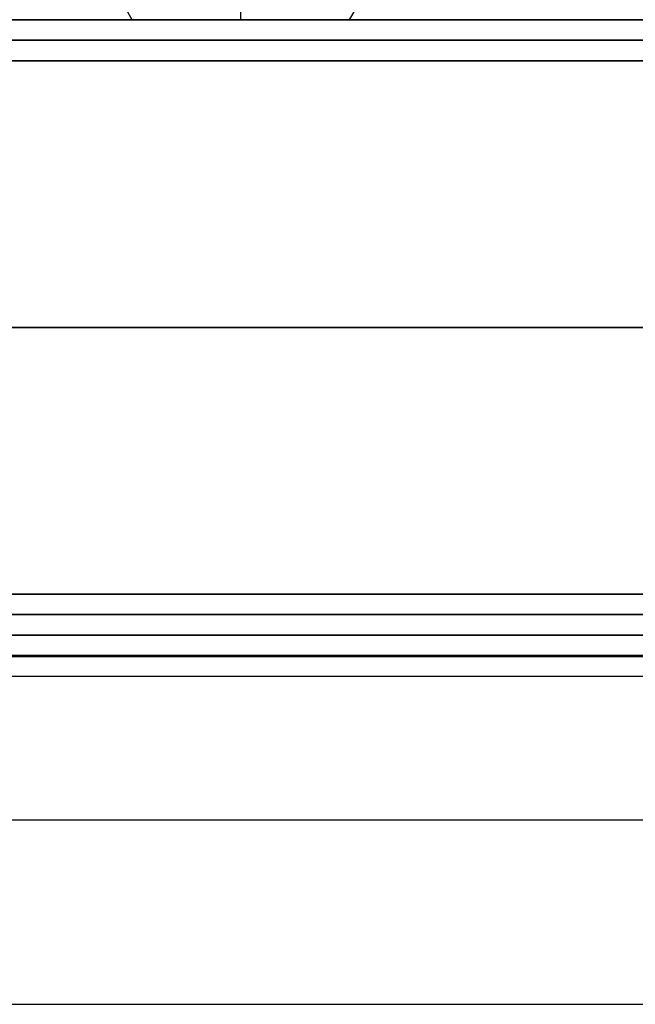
# Model space of a CAD drawing. Header units: millimetres. Extents: x -429 to 422, y -262 to 259.
# Tile 475 of 656: x 135 to 150, y 186 to 210. Entities that reach past the tile are written whole.
import ezdxf

# ---------------------------------------------------------------- set-up
doc = ezdxf.new("R2010")
doc.units = ezdxf.units.MM
doc.layers.add('Default', color=7, linetype='Continuous', true_color=0x000000)
doc.layers.add('Screw', color=7, linetype='Continuous', true_color=0xffffff)

msp = doc.modelspace()

# ---------------------------------------------------------------- linework, layer by layer
at = {"layer": 'Default'}
for p, q in [((-427.127, 210.065, 1342.822), (420.873, 210.065, 1342.822)), ((420.873, 210.065, 772.822), (-427.127, 210.065, 772.822)), ((420.873, 210.065, 1057.822), (-427.127, 210.065, 1057.822)), ((420.873, 195.065, 772.822), (-427.127, 195.065, 772.822)), ((-427.127, 195.065, 1342.822), (420.873, 195.065, 1342.822)), ((420.873, 195.065, 1057.822), (-427.127, 195.065, 1057.822)), ((79.373, 195.065, 880.822), (234.373, 195.065, 880.822)), ((420.873, 194.565, 885.322), (-427.127, 194.565, 885.322)), ((-418.127, 190.565, 780.822), (411.873, 190.565, 780.822)), ((-418.127, 190.565, 873.822), (411.873, 190.565, 873.822))]:
    msp.add_line(p, q, dxfattribs=at)
for points in [[(-427.127, 209.565, 1343.322), (-3.127, 209.565, 1343.322), (420.873, 209.565, 1343.322)], [(420.873, 209.565, 772.322), (-3.127, 209.565, 772.322), (-427.127, 209.565, 772.322)], [(-427.127, 209.065, 1343.822), (-3.127, 209.065, 1343.822), (420.873, 209.065, 1343.822)], [(420.873, 209.065, 771.822), (-3.127, 209.065, 771.822), (-427.127, 209.065, 771.822)], [(-427.127, 202.565, 1343.822), (-3.127, 202.565, 1343.822), (420.873, 202.565, 1343.822)], [(420.873, 202.565, 771.822), (-3.127, 202.565, 771.822), (-427.127, 202.565, 771.822)], [(-427.127, 196.065, 1343.822), (-3.127, 196.065, 1343.822), (420.873, 196.065, 1343.822)], [(420.873, 196.065, 771.822), (-3.127, 196.065, 771.822), (-427.127, 196.065, 771.822)], [(-427.127, 195.565, 1343.322), (-3.127, 195.565, 1343.322), (420.873, 195.565, 1343.322)], [(420.873, 195.565, 772.322), (-3.127, 195.565, 772.322), (-427.127, 195.565, 772.322)], [(420.873, 195.065, 884.822), (-3.127, 195.065, 884.822), (-427.127, 195.065, 884.822)], [(-427.127, 195.065, 876.822), (-3.127, 195.065, 876.822), (420.873, 195.065, 876.822)], [(411.873, 195.065, 771.822), (-3.127, 195.065, 771.822), (-418.127, 195.065, 771.822)], [(411.873, 195.065, 780.822), (-3.127, 195.065, 780.822), (-418.127, 195.065, 780.822)], [(411.873, 195.065, 780.822), (-3.127, 195.065, 780.822), (-418.127, 195.065, 780.822)], [(411.873, 195.065, 873.822), (-3.127, 195.065, 873.822), (-418.127, 195.065, 873.822)], [(411.873, 195.065, 827.322), (-3.127, 195.065, 827.322), (-418.127, 195.065, 827.322)], [(286.423, 195.065, 776.322), (207.127, 195.065, 776.322), (127.831, 195.065, 776.322)], [(411.873, 194.531, 771.822), (-3.127, 194.531, 771.822), (-418.127, 194.531, 771.822)], [(411.873, 194.531, 780.822), (-3.127, 194.531, 780.822), (-418.127, 194.531, 780.822)], [(-427.127, 194.065, 885.822), (-3.127, 194.065, 885.822), (420.873, 194.065, 885.822)], [(-418.127, 186.065, 780.822), (-3.127, 186.065, 780.822), (411.873, 186.065, 780.822)], [(-418.127, 186.065, 873.822), (-3.127, 186.065, 873.822), (411.873, 186.065, 873.822)], [(-418.127, 186.065, 827.322), (-3.127, 186.065, 827.322), (411.873, 186.065, 827.322)]]:
    msp.add_open_spline(points, degree=2, dxfattribs=at)
at = {"layer": 'Screw', "color": 7, "true_color": 0xffffff}
for p, q in [((138.224, 210.065, 1234.822), (135.915, 214.065, 1234.822)), ((140.873, 210.065, 1237.471), (140.873, 214.065, 1239.78)), ((143.521, 210.065, 1234.822), (145.831, 214.065, 1234.822))]:
    msp.add_line(p, q, dxfattribs=at)
at = {"layer": 'Screw', "color": 7, "true_color": 0xffffff, "extrusion": (0, 1, 0)}
for start, end in [(180, 0), (0, 180)]:
    msp.add_arc((-140.873, 1234.822, 210.065), 2.649, start, end, dxfattribs=at)

doc.saveas('drawing.dxf')
